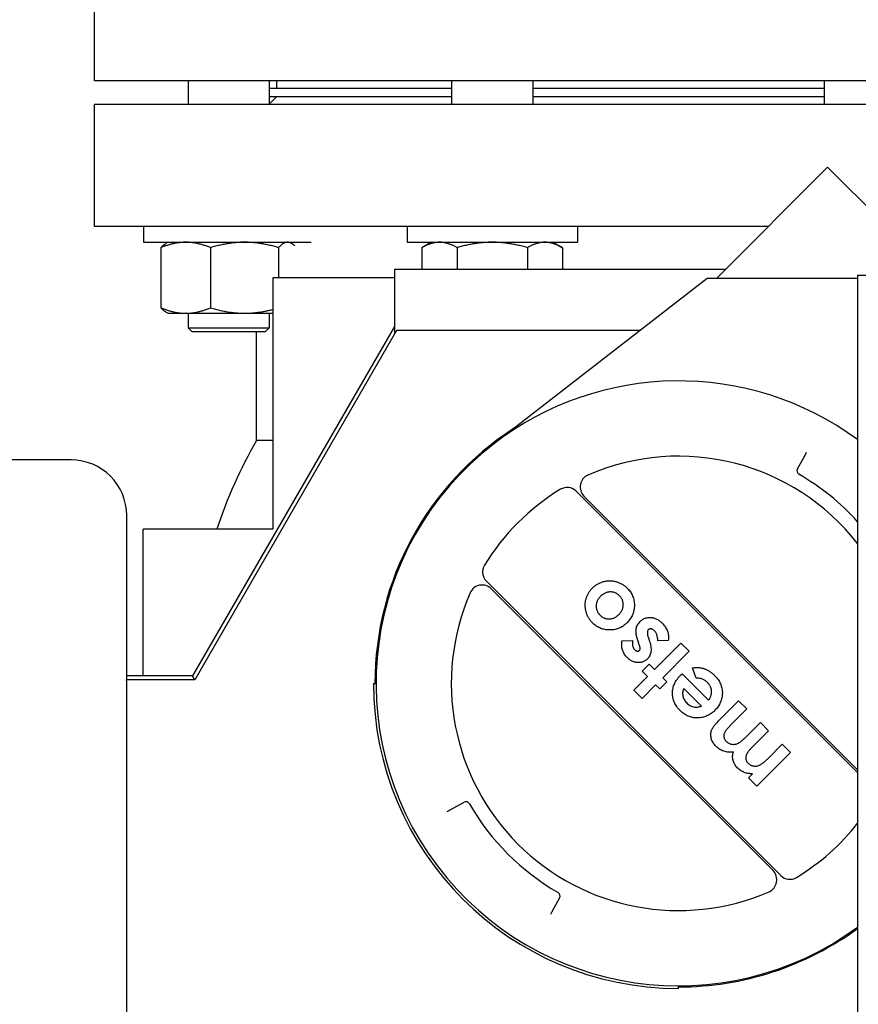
# Model space of a CAD drawing. Header units: inches. Extents: x 24 to 1128, y -69 to 748.
# Tile 309 of 656: x 370.58 to 377.04, y 626.18 to 633.76. Entities that reach past the tile are written whole.
import ezdxf

# ---------------------------------------------------------------- set-up
doc = ezdxf.new("R2010")
doc.units = ezdxf.units.IN
doc.header["$LTSCALE"] = 32
doc.header["$MEASUREMENT"] = 0
doc.layers.add('Dimension (ANSI)', color=7, linetype='Continuous', lineweight=25)
doc.layers.add('Visible (ANSI)', color=7, linetype='Continuous', lineweight=30)
doc.styles.add('Note Text (ANSI)', font='tahoma.ttf')
doc.dimstyles.new('SB Fraction-16 (ANSI)', dxfattribs={"dimscale": 32, "dimtxt": 0.125, "dimasz": 0.098425, "dimexe": 0.125, "dimexo": 0.0625, "dimgap": 0.031496, "dimtad": 0, "dimtih": 1, "dimtoh": 1, "dimdec": 4, "dimrnd": 1e-08, "dimzin": 0, "dimdsep": 46, "dimlunit": 5, "dimtxsty": 'Note Text (ANSI)', "dimcen": 0.09, "dimdle": 0.393701, "dimclrd": 256, "dimclre": 256, "dimclrt": 256, "dimadec": 0, "dimazin": 3, "dimtfac": 0.96, "dimtofl": 0, "dimtmove": 0, "dimatfit": 3, "dimfxl": 1, "dimfrac": 2, "dimtolj": 1, "dimtzin": 12, "dimlwd": -1, "dimlwe": -1, "dimarcsym": 0})

# ---------------------------------------------------------------- blocks, each defined once
blk = doc.blocks.new('*D18')
at = {"layer": 'Defpoints', "color": 0, "transparency": 16777216}
for p in [(489.2806, 692.6685), (340.6192, 544.6685), (489.2806, 544.6685)]:
    blk.add_point(p, dxfattribs=at)
at = {"layer": 'Dimension (ANSI)', "transparency": 16777216}
for p, q in [((487.2806, 692.6685), (336.6192, 692.6685)), ((340.6192, 689.5189), (340.6192, 626.7677)), ((340.6192, 547.8181), (340.6192, 620.5693)), ((487.2806, 544.6685), (336.6192, 544.6685))]:
    blk.add_line(p, q, dxfattribs=at)
for points in [[(340.0943, 689.5189), (341.1441, 689.5189), (340.6192, 692.6685)], [(340.0943, 547.8181), (341.1441, 547.8181), (340.6192, 544.6685)]]:
    blk.add_solid(points, dxfattribs=at)
at = {"layer": 'Dimension (ANSI)', "transparency": 16777216, "insert": (336.5171, 625.7599), "char_height": 4, "attachment_point": 1, "style": 'Note Text (ANSI)'}
blk.add_mtext('\\A1;148', dxfattribs=at)

msp = doc.modelspace()

# ---------------------------------------------------------------- linework, layer by layer
at = {"layer": 'Visible (ANSI)'}
for p, q in [((371.15563, 633.29103), (371.15563, 634.23103)), ((377.21443, 633.29103), (371.15563, 633.29103)), ((371.87858, 633.29103), (371.87858, 633.10853)), ((372.50358, 633.29103), (372.50358, 633.10853)), ((372.56063, 633.23103), (372.56063, 633.29103)), ((373.90807, 633.29103), (373.90807, 633.10853)), ((374.53307, 633.29103), (374.53307, 633.10853)), ((376.7782, 633.29103), (376.7782, 633.10853)), ((373.90807, 633.23103), (372.50358, 633.23103)), ((376.7782, 633.23103), (374.53307, 633.23103)), ((377.21443, 633.10853), (371.15563, 633.10853)), ((371.15563, 632.16853), (371.15563, 633.10853)), ((372.50358, 633.16853), (373.90807, 633.16853)), ((372.56063, 633.16853), (372.50358, 633.11148)), ((374.53307, 633.16853), (376.7782, 633.16853)), ((375.94731, 631.76864), (376.80468, 632.62601)), ((376.80468, 632.62601), (377.21443, 632.21626)), ((376.34721, 632.16853), (371.15563, 632.16853)), ((371.53527, 632.16853), (371.53527, 632.04653)), ((373.56438, 632.16853), (373.56438, 632.04653)), ((374.87688, 632.16853), (374.87688, 632.04653)), ((371.53527, 632.04653), (372.82666, 632.04653)), ((371.72277, 632.04653), (371.70623, 632.03698)), ((372.66027, 632.04653), (372.6768, 632.03698)), ((373.56438, 632.04653), (374.87688, 632.04653)), ((373.75188, 632.04653), (373.67937, 632.00466)), ((374.68938, 632.04653), (374.7619, 632.00466)), ((371.66869, 632.00466), (371.66869, 631.5414)), ((372.05143, 632.00466), (372.05143, 631.5414)), ((372.57425, 632.00466), (372.57425, 631.77353)), ((373.67937, 632.00466), (373.67937, 631.83753)), ((373.95, 632.00466), (373.95, 631.83753)), ((374.49127, 632.00466), (374.49127, 631.83753)), ((374.7619, 632.00466), (374.7619, 631.83753)), ((373.46663, 631.83753), (373.46663, 631.33744)), ((376.01621, 631.83753), (373.46663, 631.83753)), ((373.46663, 631.77353), (372.53063, 631.77353)), ((372.53063, 631.77353), (372.53063, 629.83603)), ((375.8766, 631.76864), (374.22762, 630.48964)), ((377.03541, 631.76864), (375.8766, 631.76864)), ((377.03541, 631.79353), (379.9207, 631.79353)), ((377.03541, 631.79353), (377.03541, 626.04353)), ((371.72277, 631.49953), (371.70623, 631.50908)), ((371.72277, 631.49953), (371.86006, 631.49953)), ((371.86006, 631.49953), (372.31284, 631.49953)), ((371.87858, 631.49953), (371.87858, 631.38733)), ((372.31284, 631.49953), (372.53063, 631.49953)), ((372.50358, 631.49953), (372.50358, 631.38733)), ((371.87858, 631.38733), (372.50358, 631.38733)), ((371.90988, 631.35603), (371.87858, 631.38733)), ((372.47228, 631.35603), (371.90988, 631.35603)), ((373.46663, 631.39853), (371.91241, 628.70653)), ((373.48427, 631.36798), (371.93004, 628.67598)), ((372.40563, 630.51936), (372.40563, 631.35603)), ((372.47228, 631.35603), (372.50358, 631.38733)), ((375.36005, 631.36798), (373.48427, 631.36798)), ((372.53063, 630.51936), (372.40563, 630.51936)), ((370.97663, 630.37003), (370.24963, 630.37003)), ((376.57122, 630.30029), (376.63062, 630.40745)), ((376.63062, 630.40745), (376.64279, 630.42941)), ((377.03541, 627.96172), (374.86845, 630.12868)), ((377.03541, 627.98294), (374.92726, 630.09109)), ((371.40563, 628.67598), (371.40563, 629.94103)), ((371.53063, 628.70653), (371.53063, 629.83603)), ((372.53063, 629.83603), (371.53063, 629.83603)), ((374.17548, 629.43571), (376.44282, 627.16838)), ((376.38401, 627.20597), (374.21308, 629.37691)), ((375.4221, 629.00588), (375.43251, 628.97423)), ((375.22025, 628.97642), (375.30078, 628.97933)), ((375.35347, 628.94618), (375.34214, 628.98074)), ((375.47047, 628.75524), (375.67445, 628.95921)), ((375.57664, 628.97925), (375.49548, 628.97501)), ((375.67445, 628.95921), (375.73791, 628.89575)), ((375.73791, 628.89575), (375.53393, 628.69178)), ((375.37529, 628.74164), (375.42968, 628.79603)), ((375.42968, 628.79603), (375.47047, 628.75524)), ((371.91241, 628.70653), (371.40563, 628.70653)), ((371.93004, 628.67598), (371.91241, 628.70653)), ((375.31183, 628.59659), (375.41608, 628.70085)), ((375.41608, 628.70085), (375.37529, 628.74164)), ((375.67154, 628.71154), (375.68373, 628.7233)), ((375.68373, 628.7233), (375.88749, 628.51954)), ((375.79138, 628.68888), (375.76354, 628.76728)), ((371.40563, 628.67598), (371.4044, 628.67598)), ((371.93004, 628.67598), (371.40563, 628.67598)), ((371.40563, 622.05603), (371.40563, 628.6275)), ((373.30563, 628.64853), (373.32563, 628.64853)), ((375.47954, 628.63739), (375.37529, 628.53313)), ((375.51127, 628.60566), (375.47954, 628.63739)), ((375.56566, 628.66005), (375.51127, 628.60566)), ((375.53393, 628.69178), (375.56566, 628.66005)), ((375.37529, 628.53313), (375.31183, 628.59659)), ((375.83309, 628.47421), (375.69711, 628.61019)), ((375.96837, 628.36471), (376.11866, 628.515)), ((376.11866, 628.515), (376.18211, 628.45155)), ((376.18211, 628.45155), (376.05236, 628.3218)), ((376.17099, 628.23192), (376.28637, 628.34729)), ((376.28637, 628.34729), (376.34983, 628.28383)), ((376.34983, 628.28383), (376.22595, 628.15996)), ((376.34033, 628.06584), (376.45408, 628.17958)), ((376.45408, 628.17958), (376.51754, 628.11612)), ((376.51754, 628.11612), (376.25917, 627.85776)), ((376.19571, 627.92121), (376.22659, 627.95209)), ((376.25917, 627.85776), (376.19571, 627.92121)), ((373.89671, 627.67354), (374.00387, 627.73294)), ((373.87476, 627.66137), (373.89671, 627.67354)), ((374.74005, 626.99677), (374.68065, 626.88961)), ((374.68065, 626.88961), (374.66848, 626.86765)), ((375.65563, 626.29853), (375.65563, 626.31853))]:
    msp.add_line(p, q, dxfattribs=at)
for centre, radius, start, end in [((375.65563, 628.64853), 2.33, 53.688358, 127.798213), ((375.65563, 628.64853), 2.33837, 122.950185, 180), ((375.65563, 628.64853), 3.75, 150.073565, 161.538542), ((375.65563, 628.64853), 2.33, 127.798213, 306.311642), ((370.97663, 629.94103), 0.429, 0, 90), ((375.65563, 628.64853), 1.75, 37.959917, 113.489812), ((376.59746, 630.28575), 0.03, 151, 240.08992), ((374.99797, 630.1618), 0.1, 113.489812, 225), ((375.65563, 628.64853), 1.85879, 42.072488, 60.08992), ((375.65563, 628.64853), 1.75, 121.327982, 148.672018), ((374.79774, 630.05797), 0.1, 45, 121.327982), ((374.24619, 629.50642), 0.1, 148.672018, 225), ((374.14237, 629.3062), 0.1, 45, 156.510188), ((375.65563, 628.64853), 1.75, 156.510188, 293.489812), ((375.65563, 628.64853), 2.35, 180, 270), ((374.01842, 627.70671), 0.03, 29.91008, 119), ((375.65563, 628.64853), 1.85879, 209.91008, 240.08992), ((375.65563, 628.64853), 1.75, 301.327982, 322.040083), ((376.3133, 627.13526), 0.1, 293.489812, 45), ((376.51353, 627.23909), 0.1, 225, 301.327982), ((374.71381, 627.01131), 0.03, 331, 60.08992), ((375.65563, 628.64853), 2.33837, 270, 306.161147)]:
    msp.add_arc(centre, radius, start, end, dxfattribs=at)
msp.add_ellipse((370.8965, 628.52328), major_axis=(0.14651, 0.70121), ratio=0.695362, start_param=5.0042875, end_param=5.073886, dxfattribs=at)
for points, weights in [([(371.86006, 632.04653), (371.77125, 632.04653), (371.66869, 632.00466)], [1, 1.0379548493, 1]), ([(371.66869, 632.00466), (371.68849, 632.02674), (371.70623, 632.03698)], [1, 1.01965956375, 1.01895290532]), ([(372.05143, 632.00466), (371.94887, 632.04653), (371.86006, 632.04653)], [1, 1.0379548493, 1]), ([(372.31284, 632.04653), (372.19152, 632.04653), (372.05143, 632.00466)], [1, 1.0379548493, 1]), ([(372.57425, 632.00466), (372.43416, 632.04653), (372.31284, 632.04653)], [1, 1.0379548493, 1]), ([(372.64429, 632.04653), (372.61179, 632.04653), (372.57425, 632.00466)], [1, 1.0379548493, 1]), ([(372.69942, 632.0199), (372.67057, 632.04653), (372.64429, 632.04653)], [1.01204013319, 1.03045139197, 1]), ([(373.81468, 632.04653), (373.75188, 632.04653), (373.67937, 632.00466)], [1, 1.0379548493, 1]), ([(373.95, 632.00466), (373.87748, 632.04653), (373.81468, 632.04653)], [1, 1.0379548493, 1]), ([(374.22063, 632.04653), (374.09503, 632.04653), (373.95, 632.00466)], [1, 1.0379548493, 1]), ([(374.49127, 632.00466), (374.34623, 632.04653), (374.22063, 632.04653)], [1, 1.0379548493, 1]), ([(374.62658, 632.04653), (374.56378, 632.04653), (374.49127, 632.00466)], [1, 1.0379548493, 1]), ([(374.7619, 632.00466), (374.68938, 632.04653), (374.62658, 632.04653)], [1, 1.0379548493, 1]), ([(371.66869, 631.5414), (371.77125, 631.49953), (371.86006, 631.49953)], [1, 1.0379548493, 1]), ([(371.70623, 631.50908), (371.68849, 631.51932), (371.66869, 631.5414)], [1.01895290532, 1.01965956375, 1]), ([(371.86006, 631.49953), (371.94887, 631.49953), (372.05143, 631.5414)], [1, 1.0379548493, 1]), ([(372.05143, 631.5414), (372.19152, 631.49953), (372.31284, 631.49953)], [1, 1.0379548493, 1]), ([(372.31284, 631.49953), (372.41607, 631.49953), (372.53063, 631.52921)], [1, 1.03211523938, 1.00988229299])]:
    msp.add_rational_spline(points, weights, degree=2, dxfattribs=at)
for points, knots in [([(374.99383, 629.11403), (374.99088, 629.11709), (374.98505, 629.12313), (374.97708, 629.13286), (374.96982, 629.14299), (374.96309, 629.15344), (374.95729, 629.16445), (374.95215, 629.17584), (374.94754, 629.18763), (374.94388, 629.19983), (374.94079, 629.21218), (374.93859, 629.2246), (374.93728, 629.237), (374.93662, 629.24937), (374.93715, 629.26167), (374.93821, 629.27397), (374.94032, 629.28619), (374.94313, 629.29835), (374.94672, 629.31028), (374.95109, 629.32187), (374.95604, 629.33311), (374.96189, 629.34387), (374.96826, 629.35431), (374.97558, 629.3642), (374.98339, 629.37383), (374.98916, 629.3798), (374.99206, 629.38281)], [0, 0, 0, 0, 0.0425985, 0.0843643, 0.1261423, 0.1677058, 0.209066, 0.2509729, 0.2931485, 0.3360415, 0.3787612, 0.4208927, 0.4626222, 0.5039144, 0.5451876, 0.5861381, 0.6277219, 0.6695845, 0.7114324, 0.7526905, 0.7939705, 0.8345917, 0.8755766, 0.9166395, 0.9580717, 1, 1, 1, 1]), ([(374.99206, 629.38281), (374.99509, 629.38573), (375.00112, 629.39154), (375.01079, 629.39947), (375.02088, 629.40668), (375.03129, 629.41335), (375.04221, 629.41909), (375.05348, 629.42429), (375.06523, 629.4286), (375.07726, 629.43239), (375.08953, 629.43525), (375.10182, 629.43744), (375.11414, 629.43857), (375.12638, 629.43915), (375.13862, 629.43869), (375.15085, 629.43738), (375.16307, 629.43536), (375.17521, 629.43245), (375.1871, 629.42867), (375.19877, 629.42432), (375.21006, 629.41912), (375.22099, 629.41316), (375.23157, 629.40642), (375.24173, 629.39887), (375.25167, 629.39075), (375.25785, 629.38477), (375.26098, 629.38175)], [0, 0, 0, 0, 0.0421678, 0.0838391, 0.1251923, 0.1663354, 0.207602, 0.2486701, 0.2905824, 0.3329262, 0.3749784, 0.4167409, 0.4578568, 0.498809, 0.539516, 0.5804204, 0.62191, 0.6635021, 0.7053943, 0.7468637, 0.7882454, 0.8297364, 0.8715324, 0.9138247, 0.9564949, 1, 1, 1, 1]), ([(375.26098, 629.38175), (375.26534, 629.37712), (375.27393, 629.36801), (375.28518, 629.3532), (375.29464, 629.33761), (375.30241, 629.32131), (375.30849, 629.30428), (375.31269, 629.28653), (375.31526, 629.26808), (375.31608, 629.24919), (375.3152, 629.23024), (375.3125, 629.21176), (375.3081, 629.19396), (375.30198, 629.17684), (375.29407, 629.16044), (375.28448, 629.14471), (375.27306, 629.12972), (375.26435, 629.1205), (375.25991, 629.1158)], [0, 0, 0, 0, 0.0643749, 0.126884, 0.1882007, 0.2488941, 0.3095988, 0.3711253, 0.4334655, 0.4981431, 0.5625928, 0.6254745, 0.6871145, 0.748125, 0.8094567, 0.8714311, 0.9346109, 1, 1, 1, 1]), ([(375.05537, 629.31921), (375.05273, 629.31647), (375.04753, 629.31109), (375.04075, 629.30242), (375.03495, 629.29355), (375.03027, 629.28441), (375.02646, 629.27509), (375.02368, 629.26551), (375.02199, 629.25565), (375.02128, 629.24568), (375.02159, 629.23575), (375.02273, 629.22602), (375.02505, 629.2166), (375.02831, 629.20748), (375.0326, 629.1987), (375.0378, 629.19016), (375.04414, 629.18205), (375.04891, 629.17696), (375.05134, 629.17437)], [0, 0, 0, 0, 0.0702434, 0.1378403, 0.2026975, 0.2654055, 0.3269384, 0.3881253, 0.4491166, 0.5111008, 0.5720859, 0.6321973, 0.691339, 0.7505639, 0.8105458, 0.8713348, 0.9346536, 1, 1, 1, 1]), ([(375.20113, 629.32374), (375.19858, 629.32616), (375.19357, 629.33089), (375.18541, 629.337), (375.17699, 629.3422), (375.16819, 629.34644), (375.15904, 629.34962), (375.14954, 629.35181), (375.13972, 629.35313), (375.12963, 629.35327), (375.11951, 629.35261), (375.1095, 629.35091), (375.09978, 629.34812), (375.09032, 629.34434), (375.08113, 629.33957), (375.07225, 629.33374), (375.06348, 629.32708), (375.05811, 629.32187), (375.05537, 629.31921)], [0, 0, 0, 0, 0.064469, 0.1263967, 0.1869392, 0.2460992, 0.3053481, 0.3645717, 0.4249244, 0.4869522, 0.5495505, 0.6111493, 0.6729219, 0.7350103, 0.7980486, 0.8626429, 0.9300413, 1, 1, 1, 1]), ([(375.19589, 629.17869), (375.19858, 629.18148), (375.20385, 629.18693), (375.21073, 629.19569), (375.21661, 629.20467), (375.22141, 629.21388), (375.2253, 629.22331), (375.22815, 629.23296), (375.22991, 629.24285), (375.23068, 629.25283), (375.23051, 629.26276), (375.22918, 629.27248), (375.22704, 629.2819), (375.22379, 629.29098), (375.21959, 629.2997), (375.21447, 629.30814), (375.20824, 629.31617), (375.20353, 629.32118), (375.20113, 629.32374)], [0, 0, 0, 0, 0.0713582, 0.1394558, 0.204809, 0.2685875, 0.330587, 0.3922135, 0.4536095, 0.5150917, 0.5764016, 0.6360395, 0.6954074, 0.7539806, 0.8132848, 0.8733773, 0.9353738, 1, 1, 1, 1]), ([(375.05134, 629.17437), (375.05388, 629.172), (375.05887, 629.16732), (375.06686, 629.16107), (375.07536, 629.1561), (375.08409, 629.15187), (375.09321, 629.14876), (375.10264, 629.14636), (375.11246, 629.14536), (375.12245, 629.14503), (375.1325, 629.1457), (375.14234, 629.14755), (375.15201, 629.15009), (375.1613, 629.15396), (375.17042, 629.1586), (375.17923, 629.16438), (375.1879, 629.17094), (375.1932, 629.17609), (375.19589, 629.17869)], [0, 0, 0, 0, 0.0644156, 0.1268029, 0.1874227, 0.2465175, 0.3062853, 0.3657031, 0.4264774, 0.4886218, 0.5508955, 0.6126785, 0.673914, 0.7357342, 0.798735, 0.8632901, 0.9306652, 1, 1, 1, 1]), ([(375.35992, 629.12515), (375.36277, 629.12783), (375.36837, 629.13306), (375.37746, 629.1399), (375.38706, 629.14545), (375.39702, 629.15009), (375.40751, 629.1534), (375.41838, 629.15557), (375.42967, 629.15676), (375.4413, 629.15661), (375.45309, 629.15551), (375.46476, 629.15284), (375.47629, 629.14922), (375.48755, 629.14414), (375.49871, 629.13798), (375.50967, 629.13049), (375.52052, 629.12183), (375.52733, 629.11527), (375.53082, 629.11191)], [0, 0, 0, 0, 0.0610375, 0.1194667, 0.1770912, 0.2338017, 0.290658, 0.3481694, 0.4066751, 0.4674631, 0.5293047, 0.5911617, 0.6538426, 0.7175075, 0.7836339, 0.8526055, 0.9244095, 1, 1, 1, 1]), ([(375.11678, 629.06035), (375.11079, 629.06077), (375.09898, 629.06161), (375.08175, 629.06492), (375.06522, 629.06942), (375.04938, 629.07537), (375.03436, 629.08293), (375.02002, 629.09185), (375.00637, 629.10216), (374.99803, 629.11006), (374.99383, 629.11403)], [0, 0, 0, 0, 0.1310144, 0.2584644, 0.3825798, 0.5049906, 0.6272275, 0.7492967, 0.8736904, 1, 1, 1, 1]), ([(375.25991, 629.1158), (375.25491, 629.11107), (375.24507, 629.10176), (375.22893, 629.08985), (375.21212, 629.0798), (375.19447, 629.07186), (375.17609, 629.06587), (375.15698, 629.06189), (375.1371, 629.05994), (375.12363, 629.06021), (375.11678, 629.06035)], [0, 0, 0, 0, 0.1304891, 0.2564737, 0.3792365, 0.5009777, 0.6223665, 0.7448551, 0.8702585, 1, 1, 1, 1]), ([(375.34214, 628.98074), (375.3407, 628.98514), (375.33792, 628.99368), (375.33459, 629.00629), (375.33174, 629.01814), (375.32975, 629.02935), (375.32851, 629.03987), (375.3281, 629.04972), (375.32825, 629.05886), (375.32947, 629.0701), (375.33276, 629.08342), (375.33937, 629.09839), (375.34827, 629.11261), (375.35597, 629.1209), (375.35992, 629.12515)], [0, 0, 0, 0, 0.0897245, 0.1740823, 0.2525535, 0.3259769, 0.3945979, 0.457803, 0.5168462, 0.5716216, 0.6767186, 0.7810237, 0.8877811, 1, 1, 1, 1]), ([(375.53082, 629.11191), (375.53521, 629.10722), (375.54384, 629.09803), (375.55487, 629.08304), (375.56374, 629.06733), (375.57052, 629.05097), (375.57534, 629.03393), (375.57789, 629.01622), (375.57854, 628.99787), (375.57728, 628.98555), (375.57664, 628.97925)], [0, 0, 0, 0, 0.1321127, 0.2593255, 0.3820323, 0.5024963, 0.6231014, 0.745417, 0.8698661, 1, 1, 1, 1]), ([(375.42338, 629.06169), (375.42225, 629.06039), (375.41993, 629.05772), (375.41763, 629.05266), (375.41616, 629.04683), (375.41556, 629.0402), (375.4159, 629.03273), (375.41719, 629.02448), (375.41913, 629.01537), (375.42108, 629.00915), (375.4221, 629.00588)], [0, 0, 0, 0, 0.0880833, 0.180852, 0.2823447, 0.395671, 0.5219055, 0.6653045, 0.8242263, 1, 1, 1, 1]), ([(375.47076, 629.05412), (375.46874, 629.05602), (375.46485, 629.05969), (375.45834, 629.06392), (375.45167, 629.06677), (375.44498, 629.06815), (375.43858, 629.06846), (375.43275, 629.06737), (375.42752, 629.06526), (375.42476, 629.06289), (375.42338, 629.06169)], [0, 0, 0, 0, 0.1568765, 0.3015599, 0.4360959, 0.5643054, 0.6857716, 0.7956684, 0.8972681, 1, 1, 1, 1]), ([(375.49548, 628.97501), (375.49558, 628.97886), (375.49578, 628.9865), (375.49468, 628.99794), (375.49277, 629.00929), (375.48965, 629.02033), (375.48578, 629.0306), (375.48139, 629.03978), (375.47652, 629.04766), (375.47261, 629.05204), (375.47076, 629.05412)], [0, 0, 0, 0, 0.1359827, 0.2699702, 0.4054762, 0.5423007, 0.6743102, 0.7929593, 0.9017302, 1, 1, 1, 1]), ([(375.2602, 628.84766), (375.25622, 628.85192), (375.24832, 628.86036), (375.23844, 628.87458), (375.23046, 628.88988), (375.22431, 628.90612), (375.22003, 628.92306), (375.21794, 628.94054), (375.21777, 628.95843), (375.21942, 628.97037), (375.22025, 628.97642)], [0, 0, 0, 0, 0.1245738, 0.2472569, 0.3693327, 0.4931434, 0.6181756, 0.7424249, 0.8692846, 1, 1, 1, 1]), ([(375.30078, 628.97933), (375.30057, 628.97524), (375.30018, 628.96743), (375.30026, 628.95617), (375.3012, 628.94592), (375.30269, 628.93661), (375.30501, 628.92829), (375.30805, 628.92093), (375.31176, 628.91448), (375.31495, 628.91093), (375.3165, 628.90921)], [0, 0, 0, 0, 0.1659558, 0.3174106, 0.4569503, 0.5833267, 0.6998463, 0.8068294, 0.9061161, 1, 1, 1, 1]), ([(375.35482, 628.90248), (375.3563, 628.90433), (375.35937, 628.90817), (375.36075, 628.91481), (375.36022, 628.92124), (375.35896, 628.92801), (375.3566, 628.93651), (375.35459, 628.94274), (375.35347, 628.94618)], [0, 0, 0, 0, 0.1527836, 0.3170083, 0.4248891, 0.5733822, 0.7644717, 1, 1, 1, 1]), ([(375.43251, 628.97423), (375.43473, 628.9669), (375.43897, 628.95282), (375.44293, 628.93202), (375.44444, 628.91258), (375.44357, 628.89453), (375.44048, 628.87776), (375.43472, 628.86247), (375.4267, 628.84844), (375.4195, 628.84058), (375.41587, 628.83662)], [0, 0, 0, 0, 0.157, 0.3013811, 0.4334689, 0.5561608, 0.6710903, 0.7817378, 0.8900521, 1, 1, 1, 1]), ([(375.41587, 628.83662), (375.41335, 628.83421), (375.40841, 628.8295), (375.40011, 628.82361), (375.39147, 628.81861), (375.38234, 628.81463), (375.37276, 628.81162), (375.36271, 628.80965), (375.35217, 628.80876), (375.34131, 628.80882), (375.33033, 628.80996), (375.31949, 628.81208), (375.30889, 628.81526), (375.29858, 628.81965), (375.2885, 628.82502), (375.27876, 628.83155), (375.26921, 628.83906), (375.26325, 628.84476), (375.2602, 628.84766)], [0, 0, 0, 0, 0.0599397, 0.1176714, 0.1749276, 0.2318004, 0.2889639, 0.3478803, 0.4079526, 0.4710492, 0.5348846, 0.5979523, 0.661311, 0.725346, 0.7909077, 0.8578574, 0.9274074, 1, 1, 1, 1]), ([(375.3165, 628.90921), (375.31821, 628.9076), (375.32148, 628.90453), (375.32678, 628.90088), (375.33215, 628.89839), (375.33743, 628.89702), (375.34251, 628.89675), (375.34714, 628.89764), (375.35142, 628.8994), (375.35367, 628.90144), (375.35482, 628.90248)], [0, 0, 0, 0, 0.1618835, 0.3099566, 0.4429114, 0.569225, 0.6852435, 0.7915512, 0.8931671, 1, 1, 1, 1]), ([(375.76354, 628.76728), (375.76753, 628.76792), (375.77542, 628.76918), (375.78727, 628.77022), (375.79893, 628.77058), (375.81036, 628.77024), (375.82155, 628.76916), (375.83254, 628.76743), (375.8433, 628.76482), (375.85391, 628.76168), (375.86431, 628.75766), (375.87455, 628.75287), (375.88482, 628.74753), (375.89487, 628.74123), (375.90485, 628.73423), (375.91472, 628.72647), (375.92452, 628.71797), (375.93081, 628.71183), (375.93402, 628.70871)], [0, 0, 0, 0, 0.0642597, 0.1273282, 0.18942, 0.250008, 0.3093311, 0.3683866, 0.4271417, 0.4856871, 0.5445048, 0.6045863, 0.6658315, 0.7286686, 0.793472, 0.8599139, 0.9287016, 1, 1, 1, 1]), ([(375.66949, 628.43837), (375.6647, 628.44336), (375.65529, 628.45317), (375.64304, 628.469), (375.63271, 628.48534), (375.62407, 628.50206), (375.61771, 628.51942), (375.6128, 628.53714), (375.61012, 628.55543), (375.60918, 628.57402), (375.61016, 628.59264), (375.61309, 628.61098), (375.61791, 628.62892), (375.62476, 628.64641), (375.63357, 628.66344), (375.64425, 628.68006), (375.65689, 628.6963), (375.66658, 628.70638), (375.67154, 628.71154)], [0, 0, 0, 0, 0.0675001, 0.1325295, 0.1949803, 0.2559819, 0.3157678, 0.3751797, 0.4350721, 0.495743, 0.5566558, 0.6166191, 0.6767583, 0.7376014, 0.7995332, 0.8635746, 0.9302207, 1, 1, 1, 1]), ([(375.93402, 628.70871), (375.93879, 628.70374), (375.94813, 628.69401), (375.96027, 628.67826), (375.97052, 628.66202), (375.97904, 628.64537), (375.98553, 628.62814), (375.99012, 628.61042), (375.99303, 628.59223), (375.99378, 628.57374), (375.9929, 628.55531), (375.99023, 628.53724), (375.98567, 628.51978), (375.97938, 628.50291), (375.97132, 628.48662), (375.96151, 628.47087), (375.94995, 628.45567), (375.94103, 628.44636), (375.9365, 628.44163)], [0, 0, 0, 0, 0.0689728, 0.1350793, 0.1988756, 0.2611924, 0.322136, 0.3830172, 0.4443152, 0.5063628, 0.5681854, 0.6289441, 0.6890789, 0.7486657, 0.809078, 0.8709178, 0.9343702, 1, 1, 1, 1]), ([(375.87892, 628.65502), (375.87593, 628.65785), (375.87005, 628.66343), (375.86032, 628.67048), (375.85017, 628.67657), (375.8394, 628.68133), (375.82814, 628.68508), (375.81635, 628.68752), (375.80404, 628.68892), (375.79565, 628.68889), (375.79138, 628.68888)], [0, 0, 0, 0, 0.1276293, 0.2513398, 0.3722487, 0.4942806, 0.6161805, 0.739791, 0.8673362, 1, 1, 1, 1]), ([(375.88749, 628.51954), (375.88944, 628.52232), (375.89327, 628.52779), (375.89826, 628.53632), (375.90237, 628.54495), (375.90564, 628.55365), (375.90817, 628.5624), (375.9098, 628.5713), (375.91057, 628.58029), (375.9105, 628.58932), (375.90959, 628.59826), (375.90783, 628.60706), (375.90509, 628.61557), (375.9016, 628.62392), (375.89727, 628.6321), (375.89201, 628.64002), (375.88587, 628.64773), (375.88127, 628.65255), (375.87892, 628.65502)], [0, 0, 0, 0, 0.068206, 0.1340302, 0.1980353, 0.259813, 0.3204055, 0.3806263, 0.4410259, 0.501202, 0.5616907, 0.6211613, 0.6808015, 0.740903, 0.8025824, 0.8661864, 0.9316, 1, 1, 1, 1]), ([(375.69711, 628.61019), (375.69508, 628.60576), (375.69103, 628.59696), (375.68755, 628.58271), (375.68701, 628.5679), (375.68851, 628.5528), (375.69248, 628.5378), (375.69885, 628.52344), (375.70758, 628.50992), (375.71495, 628.50199), (375.71871, 628.49793)], [0, 0, 0, 0, 0.1192798, 0.2371592, 0.3564895, 0.4809607, 0.6078294, 0.735017, 0.8646887, 1, 1, 1, 1]), ([(375.71871, 628.49793), (375.72312, 628.49381), (375.73173, 628.48573), (375.74663, 628.47657), (375.76225, 628.46949), (375.77335, 628.46721), (375.77891, 628.46606)], [0, 0, 0, 0, 0.2610489, 0.5102963, 0.754558, 1, 1, 1, 1]), ([(375.77891, 628.46606), (375.78269, 628.46565), (375.79074, 628.46478), (375.80369, 628.46614), (375.81806, 628.4691), (375.82788, 628.47244), (375.83309, 628.47421)], [0, 0, 0, 0, 0.2053977, 0.4378973, 0.702016, 1, 1, 1, 1]), ([(375.9365, 628.44163), (375.93164, 628.43698), (375.9221, 628.42783), (375.90661, 628.41594), (375.89056, 628.40587), (375.87399, 628.39755), (375.85689, 628.39089), (375.83916, 628.38621), (375.82092, 628.38332), (375.80229, 628.38217), (375.78371, 628.38292), (375.76548, 628.38524), (375.74786, 628.38961), (375.73092, 628.39585), (375.71446, 628.40361), (375.69879, 628.41349), (375.68351, 628.42489), (375.67422, 628.43383), (375.66949, 628.43837)], [0, 0, 0, 0, 0.0674505, 0.1327059, 0.1956628, 0.2574808, 0.3187287, 0.379576, 0.4412811, 0.5039903, 0.5666294, 0.6278599, 0.6881829, 0.7484874, 0.8089361, 0.8705865, 0.9342247, 1, 1, 1, 1]), ([(375.94464, 628.16322), (375.94023, 628.1679), (375.93163, 628.17701), (375.92133, 628.19236), (375.91321, 628.20827), (375.90795, 628.22488), (375.90478, 628.24148), (375.90429, 628.25785), (375.90618, 628.27372), (375.90992, 628.28657), (375.91431, 628.29685), (375.91892, 628.305), (375.92438, 628.31379), (375.93115, 628.32295), (375.93876, 628.3328), (375.94767, 628.343), (375.95757, 628.35378), (375.96468, 628.36098), (375.96837, 628.36471)], [0, 0, 0, 0, 0.0826245, 0.1609035, 0.2369859, 0.3117294, 0.3843066, 0.4539082, 0.5215461, 0.5892318, 0.6252927, 0.6651281, 0.7096318, 0.758368, 0.8116041, 0.8697633, 0.9325424, 1, 1, 1, 1]), ([(376.05236, 628.3218), (376.04895, 628.31827), (376.04239, 628.31151), (376.03326, 628.30152), (376.02556, 628.29189), (376.01887, 628.28294), (376.01355, 628.27438), (376.00945, 628.26633), (376.00652, 628.25883), (376.00492, 628.2517), (376.00435, 628.24494), (376.00464, 628.23835), (376.00571, 628.23191), (376.00752, 628.22552), (376.01053, 628.21942), (376.01417, 628.21335), (376.01853, 628.20733), (376.02207, 628.20369), (376.02389, 628.20182)], [0, 0, 0, 0, 0.1043212, 0.2002351, 0.2872866, 0.3662604, 0.4376827, 0.5011798, 0.5580212, 0.6084121, 0.6557431, 0.7019437, 0.7482151, 0.7942519, 0.8425045, 0.8922368, 0.9446165, 1, 1, 1, 1]), ([(376.07878, 628.12115), (376.07249, 628.12021), (376.06015, 628.11836), (376.04158, 628.1184), (376.02351, 628.12045), (376.00597, 628.12493), (375.98912, 628.13142), (375.97316, 628.14001), (375.95811, 628.1505), (375.94917, 628.15895), (375.94464, 628.16322)], [0, 0, 0, 0, 0.1301487, 0.2554455, 0.3791765, 0.5019048, 0.6253442, 0.7482783, 0.8725642, 1, 1, 1, 1]), ([(376.02389, 628.20182), (376.02683, 628.19908), (376.03261, 628.19369), (376.04258, 628.1874), (376.05324, 628.18277), (376.06448, 628.17973), (376.07608, 628.17837), (376.08782, 628.17877), (376.09956, 628.18115), (376.10935, 628.18446), (376.11729, 628.18836), (376.12379, 628.192), (376.13064, 628.19663), (376.13786, 628.2021), (376.14567, 628.20824), (376.1537, 628.21545), (376.16236, 628.22327), (376.16805, 628.22897), (376.17099, 628.23192)], [0, 0, 0, 0, 0.0706196, 0.1385769, 0.2060735, 0.2744632, 0.3426004, 0.4107401, 0.4801184, 0.5526005, 0.5917843, 0.635663, 0.6835688, 0.7369646, 0.7948709, 0.8584209, 0.9265985, 1, 1, 1, 1]), ([(376.10881, 627.99905), (376.10494, 628.00318), (376.09731, 628.0113), (376.08809, 628.02505), (376.08089, 628.03962), (376.07598, 628.05503), (376.07295, 628.07102), (376.07257, 628.0875), (376.07427, 628.10439), (376.07725, 628.11547), (376.07878, 628.12115)], [0, 0, 0, 0, 0.1279957, 0.2519554, 0.3734137, 0.4948013, 0.6170687, 0.7406196, 0.8669612, 1, 1, 1, 1]), ([(376.22595, 628.15996), (376.2232, 628.15719), (376.21789, 628.15187), (376.21053, 628.14389), (376.20385, 628.1364), (376.1979, 628.12931), (376.19262, 628.12271), (376.18824, 628.11642), (376.18449, 628.11067), (376.18081, 628.10356), (376.17724, 628.09516), (376.17451, 628.0852), (376.17356, 628.07553), (376.17425, 628.0662), (376.17662, 628.05724), (376.18034, 628.04863), (376.18581, 628.04051), (376.19029, 628.03563), (376.1926, 628.03312)], [0, 0, 0, 0, 0.0785305, 0.1510672, 0.2183055, 0.2802867, 0.3370636, 0.3881523, 0.4342343, 0.4749941, 0.5490306, 0.6172962, 0.6816626, 0.743542, 0.8043196, 0.8670126, 0.931379, 1, 1, 1, 1]), ([(376.1926, 628.03312), (376.19542, 628.03048), (376.201, 628.02527), (376.21083, 628.01937), (376.22131, 628.0148), (376.23254, 628.01201), (376.24416, 628.01087), (376.25601, 628.0115), (376.26791, 628.01409), (376.2779, 628.01756), (376.28596, 628.02164), (376.29263, 628.02538), (376.29957, 628.03017), (376.30692, 628.03573), (376.3148, 628.04195), (376.3229, 628.04922), (376.33163, 628.05711), (376.33736, 628.06286), (376.34033, 628.06584)], [0, 0, 0, 0, 0.0674333, 0.1335522, 0.1997047, 0.2671202, 0.3352777, 0.4036283, 0.4742054, 0.5479942, 0.5881356, 0.6324116, 0.6818573, 0.7356294, 0.793897, 0.8577893, 0.9262924, 1, 1, 1, 1]), ([(376.22659, 627.95209), (376.22092, 627.95207), (376.20975, 627.95202), (376.19333, 627.95402), (376.17756, 627.95746), (376.16245, 627.96258), (376.14803, 627.96938), (376.13419, 627.97763), (376.121, 627.98753), (376.11292, 627.99517), (376.10881, 627.99905)], [0, 0, 0, 0, 0.1301911, 0.2563355, 0.3791141, 0.5005508, 0.6221158, 0.7447146, 0.8702231, 1, 1, 1, 1])]:
    msp.add_open_spline(points, degree=3, knots=knots, dxfattribs=at)

# ---------------------------------------------------------------- dimensions: what is measured, and where the dimension line sits
at = {"layer": 'Dimension (ANSI)'}
dim = msp.add_linear_dim(base=(340.61922, 544.66853), p1=(489.28063, 692.66853), p2=(489.28063, 544.66853), angle=90, dimstyle='SB Fraction-16 (ANSI)', override={"dimgap": 0.031496, "dimdec": 4, "dimtol": 0, "dimlim": 0, "dimtp": 0, "dimtm": 0, "dimtdec": 2, "dimatfit": 1}, dxfattribs=at)
dim.commit()
dim.dimension.update_dxf_attribs({"geometry": '*D18', "text_midpoint": (340.61922, 623.66853), "dimtype": 160})

doc.saveas('drawing.dxf')
